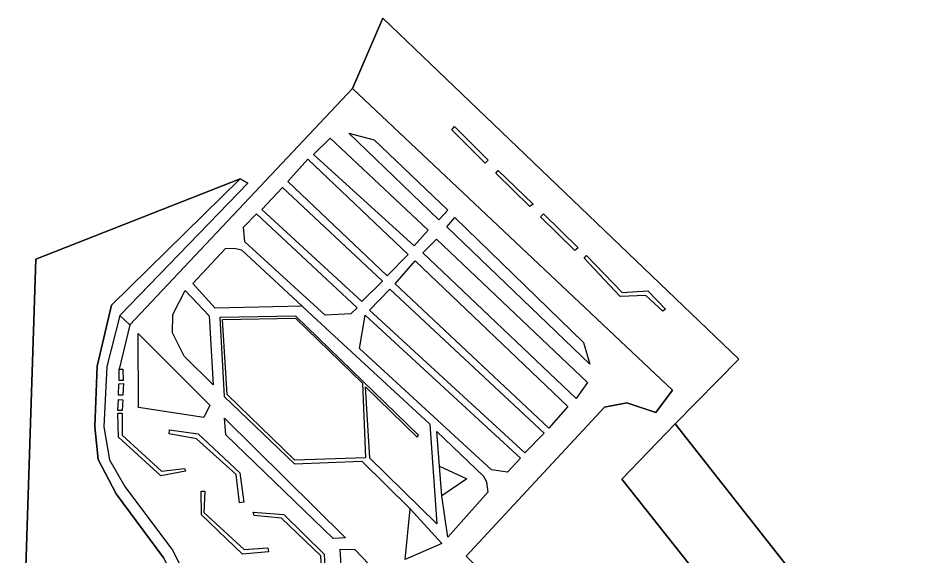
# Model space of a CAD drawing. Extents: x -262715 to -259381, y -1237238 to -1231182.
# Drawn here: x -260344.8 to -260136.6, y -1233747.5 to -1233623.9 of the extents above; entities that cross this region are included whole.
import ezdxf

# ---------------------------------------------------------------- set-up
doc = ezdxf.new("R2010")
doc.units = 0
for name, color, linetype in [('body_kn', 7, 'Continuous'), ('kladpar_hranice', 7, 'Continuous'), ('kladpar_plochy', 7, 'Continuous'), ('zappar_hrandruhpozemk', 7, 'Continuous')]:
    doc.layers.add(name, color=color, linetype=linetype)

msp = doc.modelspace()

# ---------------------------------------------------------------- linework, layer by layer
at = {"layer": 'body_kn'}
for p, q in [((-260261.08, -1233623.9), (-260261.08, -1233623.9)), ((-260268.05, -1233640.04), (-260268.05, -1233640.04)), ((-260268.05, -1233640.04), (-260268.05, -1233640.04)), ((-260245.27, -1233649.54), (-260245.27, -1233649.54)), ((-260245.27, -1233649.54), (-260245.27, -1233649.54)), ((-260244.64, -1233648.84), (-260244.64, -1233648.84)), ((-260273.19, -1233651.51), (-260273.19, -1233651.51)), ((-260268.88, -1233650.36), (-260268.88, -1233650.36)), ((-260263.03, -1233651.87), (-260263.03, -1233651.87)), ((-260276.96, -1233655.24), (-260276.96, -1233655.24)), ((-260276.96, -1233655.24), (-260276.96, -1233655.24)), ((-260278.3, -1233656.33), (-260278.3, -1233656.33)), ((-260237.57, -1233657.24), (-260237.57, -1233657.24)), ((-260236.86, -1233656.53), (-260236.86, -1233656.53)), ((-260235.16, -1233659.52), (-260235.16, -1233659.52)), ((-260235.16, -1233659.52), (-260235.16, -1233659.52)), ((-260234.61, -1233658.9), (-260234.61, -1233658.9)), ((-260293.8, -1233660.86), (-260293.8, -1233660.86)), ((-260292.08, -1233661.81), (-260292.08, -1233661.81)), ((-260282.86, -1233661.47), (-260282.86, -1233661.47)), ((-260282.86, -1233661.47), (-260282.86, -1233661.47)), ((-260284.11, -1233662.79), (-260284.11, -1233662.79)), ((-260284.11, -1233662.79), (-260284.11, -1233662.79)), ((-260288.83, -1233667.85), (-260288.83, -1233667.85)), ((-260246.15, -1233667.99), (-260246.15, -1233667.99)), ((-260227.31, -1233667.22), (-260227.31, -1233667.22)), ((-260226.6, -1233666.68), (-260226.6, -1233666.68)), ((-260290.09, -1233668.86), (-260290.09, -1233668.86)), ((-260290.09, -1233668.86), (-260290.09, -1233668.86)), ((-260248.2, -1233670.24), (-260248.2, -1233670.24)), ((-260248.2, -1233670.24), (-260248.2, -1233670.24)), ((-260244.52, -1233669.71), (-260244.52, -1233669.71)), ((-260224.9, -1233669.58), (-260224.9, -1233669.58)), ((-260224.9, -1233669.58), (-260224.9, -1233669.58)), ((-260224.19, -1233668.88), (-260224.19, -1233668.88)), ((-260293.07, -1233671.97), (-260293.07, -1233671.97)), ((-260250.63, -1233672.65), (-260250.63, -1233672.65)), ((-260246.41, -1233671.82), (-260246.41, -1233671.82)), ((-260246.41, -1233671.82), (-260246.41, -1233671.82)), ((-260248.77, -1233674.7), (-260248.77, -1233674.7)), ((-260297.17, -1233676.87), (-260297.17, -1233676.87)), ((-260295.13, -1233676.73), (-260295.13, -1233676.73)), ((-260292.73, -1233675.28), (-260292.73, -1233675.28)), ((-260253.86, -1233676.23), (-260253.86, -1233676.23)), ((-260216.26, -1233676.66), (-260216.26, -1233676.66)), ((-260293.49, -1233677.13), (-260293.49, -1233677.13)), ((-260293.49, -1233677.13), (-260293.49, -1233677.13)), ((-260255.27, -1233678.18), (-260255.27, -1233678.18)), ((-260251.91, -1233677.81), (-260251.91, -1233677.81)), ((-260251.91, -1233677.81), (-260251.91, -1233677.81)), ((-260216.96, -1233677.28), (-260216.96, -1233677.28)), ((-260214.31, -1233678.47), (-260214.31, -1233678.47)), ((-260214.31, -1233678.47), (-260214.31, -1233678.47)), ((-260340.7, -1233679.3), (-260340.7, -1233679.3)), ((-260253.64, -1233679.67), (-260253.64, -1233679.67)), ((-260214.86, -1233679.09), (-260214.86, -1233679.09)), ((-260260.07, -1233683.08), (-260260.07, -1233683.08)), ((-260304.71, -1233684.89), (-260304.71, -1233684.89)), ((-260261.17, -1233684.33), (-260261.17, -1233684.33)), ((-260258.28, -1233684.97), (-260258.28, -1233684.97)), ((-260258.28, -1233684.97), (-260258.28, -1233684.97)), ((-260306.44, -1233686.52), (-260306.44, -1233686.52)), ((-260259.46, -1233686.21), (-260259.46, -1233686.21)), ((-260206.15, -1233686.95), (-260206.15, -1233686.95)), ((-260200.21, -1233686.59), (-260200.21, -1233686.59)), ((-260265.88, -1233688.99), (-260265.88, -1233688.99)), ((-260206.62, -1233687.89), (-260206.62, -1233687.89)), ((-260200.68, -1233687.6), (-260200.68, -1233687.6)), ((-260323.34, -1233689.88), (-260323.34, -1233689.88)), ((-260299.58, -1233690.54), (-260299.58, -1233690.54)), ((-260279.57, -1233690.1), (-260279.57, -1233690.1)), ((-260279.57, -1233690.1), (-260279.57, -1233690.1)), ((-260266.99, -1233690.47), (-260266.99, -1233690.47)), ((-260264.1, -1233691.04), (-260264.1, -1233691.04)), ((-260196.79, -1233691.22), (-260196.79, -1233691.22)), ((-260196.17, -1233690.75), (-260196.17, -1233690.75)), ((-260321.48, -1233692.23), (-260321.48, -1233692.23)), ((-260321.48, -1233692.23), (-260321.48, -1233692.23)), ((-260309.28, -1233691.98), (-260309.28, -1233691.98)), ((-260300.92, -1233692.33), (-260300.92, -1233692.33)), ((-260298.5, -1233692.66), (-260298.5, -1233692.66)), ((-260297.88, -1233693.13), (-260297.88, -1233693.13)), ((-260297.88, -1233693.13), (-260297.88, -1233693.13)), ((-260281.15, -1233692.83), (-260281.15, -1233692.83)), ((-260281.07, -1233692.36), (-260281.07, -1233692.36)), ((-260277.24, -1233692.3), (-260277.24, -1233692.3)), ((-260277.24, -1233692.3), (-260277.24, -1233692.3)), ((-260274.34, -1233692.16), (-260274.34, -1233692.16)), ((-260268.4, -1233691.87), (-260268.4, -1233691.87)), ((-260265.12, -1233692.12), (-260265.12, -1233692.12)), ((-260265.12, -1233692.12), (-260265.12, -1233692.12)), ((-260319.15, -1233694.35), (-260319.15, -1233694.35)), ((-260319.15, -1233694.35), (-260319.15, -1233694.35)), ((-260317.28, -1233696.39), (-260317.28, -1233696.39)), ((-260317.28, -1233696.39), (-260317.28, -1233696.39)), ((-260309.39, -1233696.2), (-260309.39, -1233696.2)), ((-260266.41, -1233699.78), (-260266.41, -1233699.78)), ((-260215.04, -1233698.4), (-260215.04, -1233698.4)), ((-260306.68, -1233701.61), (-260306.68, -1233701.61)), ((-260326.62, -1233703.85), (-260326.62, -1233703.85)), ((-260324.44, -1233703.94), (-260324.44, -1233703.94)), ((-260213.59, -1233703.41), (-260213.59, -1233703.41)), ((-260179.34, -1233702.25), (-260179.34, -1233702.25)), ((-260321.62, -1233704.58), (-260321.62, -1233704.58)), ((-260321.62, -1233704.58), (-260321.62, -1233704.58)), ((-260320.76, -1233704.59), (-260320.76, -1233704.59)), ((-260321.72, -1233707.94), (-260321.72, -1233707.94)), ((-260321.72, -1233707.94), (-260321.72, -1233707.94)), ((-260321.64, -1233707.16), (-260321.64, -1233707.16)), ((-260320.7, -1233707.17), (-260320.7, -1233707.17)), ((-260320.63, -1233707.87), (-260320.63, -1233707.87)), ((-260265.75, -1233707.76), (-260265.75, -1233707.76)), ((-260214.08, -1233707.63), (-260214.08, -1233707.63)), ((-260299.99, -1233708.13), (-260299.99, -1233708.13)), ((-260299.99, -1233708.13), (-260299.99, -1233708.13)), ((-260265.05, -1233708.62), (-260265.05, -1233708.62)), ((-260194.54, -1233709.37), (-260194.54, -1233709.37)), ((-260321.78, -1233711.54), (-260321.78, -1233711.54)), ((-260321.73, -1233710.52), (-260321.73, -1233710.52)), ((-260321.73, -1233710.52), (-260321.73, -1233710.52)), ((-260320.8, -1233710.53), (-260320.8, -1233710.53)), ((-260320.78, -1233711.59), (-260320.78, -1233711.59)), ((-260297.5, -1233710.88), (-260297.5, -1233710.88)), ((-260296.8, -1233710.41), (-260296.8, -1233710.41)), ((-260216.68, -1233711.29), (-260216.68, -1233711.29)), ((-260321.91, -1233714.04), (-260321.91, -1233714.04)), ((-260320.89, -1233714.04), (-260320.89, -1233714.04)), ((-260320.89, -1233714.04), (-260320.89, -1233714.04)), ((-260317.14, -1233713.36), (-260317.14, -1233713.36)), ((-260300.8, -1233712.82), (-260300.8, -1233712.82)), ((-260218.64, -1233713.16), (-260218.64, -1233713.16)), ((-260210.2, -1233713.28), (-260210.2, -1233713.28)), ((-260205.04, -1233712.29), (-260205.04, -1233712.29)), ((-260321.91, -1233714.67), (-260321.91, -1233714.67)), ((-260320.91, -1233714.65), (-260320.91, -1233714.65)), ((-260302.14, -1233715.7), (-260302.14, -1233715.7)), ((-260297.45, -1233715.81), (-260297.45, -1233715.81)), ((-260297.45, -1233715.81), (-260297.45, -1233715.81)), ((-260198.4, -1233714.51), (-260198.4, -1233714.51)), ((-260327.17, -1233717.84), (-260327.17, -1233717.84)), ((-260325.13, -1233717.85), (-260325.13, -1233717.85)), ((-260310.05, -1233718.48), (-260310.05, -1233718.48)), ((-260250.32, -1233717.22), (-260250.32, -1233717.22)), ((-260222.97, -1233718.14), (-260222.97, -1233718.14)), ((-260194, -1233717.1), (-260194, -1233717.1)), ((-260321.79, -1233720.22), (-260321.79, -1233720.22)), ((-260320.92, -1233719.75), (-260320.92, -1233719.75)), ((-260310.13, -1233719.42), (-260310.13, -1233719.42)), ((-260303.89, -1233720.54), (-260303.89, -1233720.54)), ((-260303.49, -1233719.45), (-260303.49, -1233719.45)), ((-260297.08, -1233719.64), (-260297.08, -1233719.64)), ((-260253.23, -1233720.17), (-260253.23, -1233720.17)), ((-260252.92, -1233719.71), (-260252.92, -1233719.71)), ((-260248.69, -1233718.87), (-260248.69, -1233718.87)), ((-260248.69, -1233718.87), (-260248.69, -1233718.87)), ((-260224.07, -1233719.23), (-260224.07, -1233719.23)), ((-260228.47, -1233723.82), (-260228.47, -1233723.82)), ((-260228.47, -1233723.82), (-260228.47, -1233723.82)), ((-260326.43, -1233725.35), (-260326.43, -1233725.35)), ((-260323.85, -1233725.37), (-260323.85, -1233725.37)), ((-260281.33, -1233726.28), (-260281.33, -1233726.28)), ((-260281.24, -1233725.5), (-260281.24, -1233725.5)), ((-260265.92, -1233725.74), (-260265.92, -1233725.74)), ((-260265.06, -1233724.96), (-260265.06, -1233724.96)), ((-260264.04, -1233725.04), (-260264.04, -1233725.04)), ((-260248.03, -1233726.84), (-260248.03, -1233726.84)), ((-260248.03, -1233726.84), (-260248.03, -1233726.84)), ((-260229.49, -1233724.98), (-260229.49, -1233724.98)), ((-260311.9, -1233728.01), (-260311.9, -1233728.01)), ((-260311.9, -1233728.01), (-260311.9, -1233728.01)), ((-260306.58, -1233727.41), (-260306.58, -1233727.41)), ((-260306.35, -1233728.03), (-260306.35, -1233728.03)), ((-260294.78, -1233728.8), (-260294.78, -1233728.8)), ((-260293.92, -1233728.41), (-260293.92, -1233728.41)), ((-260236.15, -1233727.69), (-260236.15, -1233727.69)), ((-260232.48, -1233728.25), (-260232.48, -1233728.25)), ((-260312.06, -1233729.1), (-260312.06, -1233729.1)), ((-260241.79, -1233729.77), (-260241.79, -1233729.77)), ((-260237.88, -1233729.24), (-260237.88, -1233729.24)), ((-260237.26, -1233730.49), (-260237.26, -1233730.49)), ((-260206.22, -1233729.87), (-260206.22, -1233729.87)), ((-260320.28, -1233731.56), (-260320.28, -1233731.56)), ((-260302.78, -1233732.59), (-260302.78, -1233732.59)), ((-260301.92, -1233732.59), (-260301.92, -1233732.59)), ((-260301.92, -1233732.59), (-260301.92, -1233732.59)), ((-260236.96, -1233732.84), (-260236.96, -1233732.84)), ((-260322.32, -1233733.19), (-260322.32, -1233733.19)), ((-260293.02, -1233735.14), (-260293.02, -1233735.14)), ((-260247.52, -1233733.65), (-260247.52, -1233733.65)), ((-260247.52, -1233733.65), (-260247.52, -1233733.65)), ((-260293.96, -1233735.29), (-260293.96, -1233735.29)), ((-260293.96, -1233735.29), (-260293.96, -1233735.29)), ((-260254.8, -1233736.66), (-260254.8, -1233736.66)), ((-260254.8, -1233736.66), (-260254.8, -1233736.66)), ((-260302.73, -1233738.06), (-260302.73, -1233738.06)), ((-260302.18, -1233737.51), (-260302.18, -1233737.51)), ((-260290.84, -1233737.42), (-260290.84, -1233737.42)), ((-260290.84, -1233737.42), (-260290.84, -1233737.42)), ((-260290.61, -1233738.2), (-260290.61, -1233738.2)), ((-260284.36, -1233738.78), (-260284.36, -1233738.78)), ((-260283.81, -1233737.92), (-260283.81, -1233737.92)), ((-260248.65, -1233740.13), (-260248.65, -1233740.13)), ((-260272.51, -1233743.45), (-260272.51, -1233743.45)), ((-260269.61, -1233743.31), (-260269.61, -1233743.31)), ((-260246.16, -1233743.19), (-260246.16, -1233743.19)), ((-260247.5, -1233744.59), (-260247.5, -1233744.59)), ((-260309.34, -1233746.16), (-260309.34, -1233746.16)), ((-260293.32, -1233747.1), (-260293.32, -1233747.1)), ((-260292.92, -1233746), (-260292.92, -1233746)), ((-260287.45, -1233745.64), (-260287.45, -1233745.64)), ((-260287.3, -1233746.5), (-260287.3, -1233746.5)), ((-260275.34, -1233747.42), (-260275.34, -1233747.42)), ((-260274.56, -1233747.04), (-260274.56, -1233747.04)), ((-260270.88, -1233745.96), (-260270.88, -1233745.96)), ((-260267.52, -1233745.98), (-260267.52, -1233745.98))]:
    msp.add_line(p, q, dxfattribs=at)
at = {"layer": 'kladpar_hranice'}
for points in [[(-260137.5, -1233896.2), (-260136.64, -1233830.99), (-260139.06, -1233814.56), (-260138.7, -1233787.4), (-260194, -1233717.1), (-260179.34, -1233702.25), (-260261.08, -1233623.9), (-260268.05, -1233640.04), (-260319.15, -1233694.35), (-260321.48, -1233692.23), (-260292.08, -1233661.81), (-260293.8, -1233660.86), (-260340.7, -1233679.3), (-260344.8, -1233804.2), (-260308.26, -1233851.55), (-260308.58, -1233853.11), (-260273.93, -1233892.45)], [(-260268.05, -1233640.04), (-260261.08, -1233623.9), (-260179.34, -1233702.25), (-260194, -1233717.1), (-260206.22, -1233729.87), (-260139.06, -1233814.56), (-260136.64, -1233830.99), (-260142.12, -1233845.9), (-260161.58, -1233894.58)], [(-260311.38, -1233748.02), (-260322.32, -1233733.19), (-260326.43, -1233725.35), (-260327.17, -1233717.84), (-260326.62, -1233703.85), (-260323.34, -1233689.88), (-260293.8, -1233660.86), (-260292.08, -1233661.81), (-260321.48, -1233692.23), (-260319.15, -1233694.35), (-260268.05, -1233640.04)], [(-260179.6, -1233888.73), (-260173.85, -1233873.8), (-260173.07, -1233874.12), (-260157.13, -1233832.14), (-260158.48, -1233821.97), (-260159.19, -1233821.97), (-260170.78, -1233810.89), (-260165.49, -1233801.22), (-260170.31, -1233797.29), (-260177.31, -1233790.06), (-260181.71, -1233794.8), (-260195.81, -1233780.24), (-260192.48, -1233777.08), (-260202.75, -1233767.41), (-260205.58, -1233770.34), (-260222.92, -1233753.08), (-260236.99, -1233752.46), (-260241.96, -1233747.51), (-260210.2, -1233713.28), (-260205.04, -1233712.29), (-260198.4, -1233714.51), (-260194.54, -1233709.37), (-260268.05, -1233640.04)], [(-260268.05, -1233640.04), (-260194.54, -1233709.37), (-260198.4, -1233714.51), (-260205.04, -1233712.29), (-260210.2, -1233713.28), (-260241.96, -1233747.51)], [(-260344.8, -1233804.2), (-260340.7, -1233679.3), (-260293.8, -1233660.86), (-260323.34, -1233689.88), (-260326.62, -1233703.85), (-260327.17, -1233717.84), (-260326.43, -1233725.35), (-260322.32, -1233733.19), (-260311.38, -1233748.02), (-260303.66, -1233763.62), (-260302.04, -1233770.04), (-260303, -1233774.57), (-260307.68, -1233782.44), (-260311.07, -1233791.49), (-260309.19, -1233805.96), (-260310.5, -1233831.52), (-260308.26, -1233851.55), (-260344.8, -1233804.2)], [(-260138.7, -1233787.4), (-260139.06, -1233814.56), (-260206.22, -1233729.87), (-260194, -1233717.1), (-260138.7, -1233787.4)]]:
    msp.add_lwpolyline(points, dxfattribs=at)
at = {"layer": 'kladpar_plochy'}
for p, q in [((-260261.08, -1233623.9), (-260268.05, -1233640.04)), ((-260179.34, -1233702.25), (-260261.08, -1233623.9)), ((-260268.05, -1233640.04), (-260319.15, -1233694.35)), ((-260293.8, -1233660.86), (-260340.7, -1233679.3)), ((-260321.48, -1233692.23), (-260292.08, -1233661.81)), ((-260292.08, -1233661.81), (-260293.8, -1233660.86)), ((-260340.7, -1233679.3), (-260344.8, -1233804.2)), ((-260319.15, -1233694.35), (-260321.48, -1233692.23)), ((-260194, -1233717.1), (-260179.34, -1233702.25)), ((-260138.7, -1233787.4), (-260194, -1233717.1))]:
    msp.add_line(p, q, dxfattribs=at)
for points in [[(-260241.96, -1233747.51), (-260210.2, -1233713.28), (-260205.04, -1233712.29), (-260198.4, -1233714.51), (-260194.54, -1233709.37), (-260268.05, -1233640.04), (-260261.08, -1233623.9), (-260179.34, -1233702.25), (-260194, -1233717.1), (-260206.22, -1233729.87), (-260139.06, -1233814.56)], [(-260311.38, -1233748.02), (-260322.32, -1233733.19), (-260326.43, -1233725.35), (-260327.17, -1233717.84), (-260326.62, -1233703.85), (-260323.34, -1233689.88), (-260293.8, -1233660.86), (-260292.08, -1233661.81), (-260321.48, -1233692.23), (-260319.15, -1233694.35), (-260268.05, -1233640.04), (-260194.54, -1233709.37), (-260198.4, -1233714.51), (-260205.04, -1233712.29), (-260210.2, -1233713.28), (-260241.96, -1233747.51)]]:
    msp.add_lwpolyline(points, dxfattribs=at)
for points in [[(-260344.8, -1233804.2), (-260340.7, -1233679.3), (-260293.8, -1233660.86), (-260323.34, -1233689.88), (-260326.62, -1233703.85), (-260327.17, -1233717.84), (-260326.43, -1233725.35), (-260322.32, -1233733.19), (-260311.38, -1233748.02), (-260303.66, -1233763.62), (-260302.04, -1233770.04), (-260303, -1233774.57), (-260307.68, -1233782.44), (-260311.07, -1233791.49), (-260309.19, -1233805.96), (-260310.5, -1233831.52), (-260308.26, -1233851.55)], [(-260138.7, -1233787.4), (-260139.06, -1233814.56), (-260206.22, -1233729.87), (-260194, -1233717.1)]]:
    msp.add_lwpolyline(points, close=True, dxfattribs=at)
at = {"layer": 'zappar_hrandruhpozemk'}
for p, q in [((-260237.57, -1233657.24), (-260245.27, -1233649.54)), ((-260276.96, -1233655.24), (-260273.19, -1233651.51)), ((-260263.03, -1233651.87), (-260246.15, -1233667.99)), ((-260282.86, -1233661.47), (-260278.3, -1233656.33)), ((-260227.31, -1233667.22), (-260235.16, -1233659.52)), ((-260288.83, -1233667.85), (-260284.11, -1233662.79)), ((-260246.15, -1233667.99), (-260248.2, -1233670.24)), ((-260293.07, -1233671.97), (-260290.09, -1233668.86)), ((-260246.41, -1233671.82), (-260244.52, -1233669.71)), ((-260244.52, -1233669.71), (-260215.04, -1233698.4)), ((-260216.96, -1233677.28), (-260224.9, -1233669.58)), ((-260304.71, -1233684.89), (-260297.17, -1233676.87)), ((-260216.68, -1233711.29), (-260251.91, -1233677.81)), ((-260214.86, -1233679.09), (-260214.31, -1233678.47)), ((-260206.62, -1233687.89), (-260214.86, -1233679.09)), ((-260222.97, -1233718.14), (-260258.28, -1233684.97)), ((-260279.57, -1233690.1), (-260277.24, -1233692.3)), ((-260321.48, -1233692.23), (-260324.44, -1233703.94)), ((-260309.39, -1233696.2), (-260309.28, -1233691.98)), ((-260297.88, -1233693.13), (-260281.15, -1233692.83)), ((-260277.24, -1233692.3), (-260250.32, -1233717.22)), ((-260265.12, -1233692.12), (-260229.49, -1233724.98)), ((-260319.15, -1233694.35), (-260321.62, -1233704.58)), ((-260317.14, -1233713.36), (-260317.28, -1233696.39)), ((-260321.62, -1233704.58), (-260320.76, -1233704.59)), ((-260320.76, -1233704.59), (-260320.7, -1233707.17)), ((-260321.73, -1233710.52), (-260321.72, -1233707.94)), ((-260321.72, -1233707.94), (-260320.63, -1233707.87)), ((-260320.63, -1233707.87), (-260320.8, -1233710.53)), ((-260214.08, -1233707.63), (-260216.68, -1233711.29)), ((-260320.8, -1233710.53), (-260321.73, -1233710.52)), ((-260320.78, -1233711.59), (-260320.89, -1233714.04)), ((-260302.14, -1233715.7), (-260317.14, -1233713.36)), ((-260218.64, -1233713.16), (-260222.97, -1233718.14)), ((-260297.08, -1233719.64), (-260297.45, -1233715.81)), ((-260294.78, -1233728.8), (-260303.89, -1233720.54)), ((-260272.51, -1233743.45), (-260297.08, -1233719.64)), ((-260248.03, -1233726.84), (-260248.69, -1233718.87)), ((-260224.07, -1233719.23), (-260228.47, -1233723.82)), ((-260265.06, -1233724.96), (-260281.24, -1233725.5)), ((-260265.92, -1233725.74), (-260254.8, -1233736.66)), ((-260247.52, -1233733.65), (-260248.03, -1233726.84)), ((-260248.03, -1233726.84), (-260241.79, -1233729.77)), ((-260229.49, -1233724.98), (-260232.48, -1233728.25)), ((-260306.35, -1233728.03), (-260312.06, -1233729.1)), ((-260293.96, -1233735.29), (-260294.78, -1233728.8)), ((-260241.79, -1233729.77), (-260247.52, -1233733.65)), ((-260236.96, -1233732.84), (-260246.16, -1233743.19)), ((-260246.16, -1233743.19), (-260247.52, -1233733.65)), ((-260255.96, -1233748.3), (-260254.8, -1233736.66)), ((-260293.32, -1233747.1), (-260302.73, -1233738.06)), ((-260275.34, -1233747.42), (-260284.36, -1233738.78)), ((-260309.34, -1233746.16), (-260301.45, -1233761.68)), ((-260267.52, -1233745.98), (-260262.62, -1233751.16))]:
    msp.add_line(p, q, dxfattribs=at)
for points in [[(-260245.27, -1233649.54), (-260244.64, -1233648.84), (-260236.86, -1233656.53), (-260237.57, -1233657.24)], [(-260273.19, -1233651.51), (-260250.63, -1233672.65), (-260253.86, -1233676.23), (-260276.96, -1233655.24)], [(-260248.2, -1233670.24), (-260268.88, -1233650.36), (-260263.03, -1233651.87)], [(-260278.3, -1233656.33), (-260255.27, -1233678.18), (-260260.07, -1233683.08), (-260282.86, -1233661.47)], [(-260235.16, -1233659.52), (-260234.61, -1233658.9), (-260226.6, -1233666.68), (-260227.31, -1233667.22)], [(-260284.11, -1233662.79), (-260261.17, -1233684.33), (-260265.88, -1233688.99), (-260288.83, -1233667.85)], [(-260290.09, -1233668.86), (-260266.99, -1233690.47), (-260268.4, -1233691.87), (-260274.34, -1233692.16), (-260292.73, -1233675.28), (-260293.07, -1233671.97)], [(-260224.9, -1233669.58), (-260224.19, -1233668.88), (-260216.26, -1233676.66), (-260216.96, -1233677.28)], [(-260215.04, -1233698.4), (-260213.59, -1233703.41), (-260246.41, -1233671.82)], [(-260251.91, -1233677.81), (-260248.77, -1233674.7), (-260214.08, -1233707.63)], [(-260297.17, -1233676.87), (-260295.13, -1233676.73), (-260293.49, -1233677.13)], [(-260293.49, -1233677.13), (-260279.57, -1233690.1), (-260299.58, -1233690.54), (-260304.71, -1233684.89)], [(-260214.31, -1233678.47), (-260206.15, -1233686.95), (-260200.21, -1233686.59), (-260196.17, -1233690.75), (-260196.79, -1233691.22), (-260200.68, -1233687.6), (-260206.62, -1233687.89)], [(-260258.28, -1233684.97), (-260253.64, -1233679.67), (-260218.64, -1233713.16)], [(-260309.28, -1233691.98), (-260306.44, -1233686.52), (-260300.92, -1233692.33), (-260299.99, -1233708.13)], [(-260228.47, -1233723.82), (-260264.1, -1233691.04), (-260259.46, -1233686.21), (-260224.07, -1233719.23)], [(-260250.32, -1233717.22), (-260248.65, -1233740.13), (-260264.04, -1233725.04), (-260265.05, -1233708.62), (-260253.23, -1233720.17), (-260252.92, -1233719.71), (-260281.07, -1233692.36), (-260298.5, -1233692.66), (-260297.5, -1233710.88), (-260281.33, -1233726.28), (-260265.92, -1233725.74)], [(-260281.24, -1233725.5), (-260296.8, -1233710.41), (-260297.88, -1233693.13)], [(-260281.15, -1233692.83), (-260265.75, -1233707.76), (-260265.06, -1233724.96)], [(-260232.48, -1233728.25), (-260236.15, -1233727.69), (-260266.41, -1233699.78), (-260265.12, -1233692.12)], [(-260317.28, -1233696.39), (-260300.8, -1233712.82), (-260302.14, -1233715.7)], [(-260299.99, -1233708.13), (-260306.68, -1233701.61), (-260309.39, -1233696.2)], [(-260324.44, -1233703.94), (-260325.13, -1233717.85), (-260323.85, -1233725.37), (-260320.28, -1233731.56), (-260309.34, -1233746.16)], [(-260320.7, -1233707.17), (-260321.64, -1233707.16), (-260321.62, -1233704.58)], [(-260320.89, -1233714.04), (-260321.91, -1233714.04), (-260321.78, -1233711.54), (-260320.78, -1233711.59)], [(-260321.91, -1233714.67), (-260320.91, -1233714.65), (-260320.92, -1233719.75), (-260311.9, -1233728.01)], [(-260312.06, -1233729.1), (-260321.79, -1233720.22), (-260321.91, -1233714.67)], [(-260297.45, -1233715.81), (-260269.61, -1233743.31), (-260272.51, -1233743.45)], [(-260303.89, -1233720.54), (-260310.13, -1233719.42), (-260310.05, -1233718.48), (-260303.49, -1233719.45), (-260293.92, -1233728.41), (-260293.02, -1233735.14), (-260293.96, -1233735.29)], [(-260248.69, -1233718.87), (-260237.88, -1233729.24), (-260237.26, -1233730.49), (-260236.96, -1233732.84)], [(-260311.9, -1233728.01), (-260306.58, -1233727.41), (-260306.35, -1233728.03)], [(-260302.73, -1233738.06), (-260302.78, -1233732.59), (-260301.92, -1233732.59)], [(-260301.92, -1233732.59), (-260302.18, -1233737.51), (-260292.92, -1233746), (-260287.45, -1233745.64), (-260287.3, -1233746.5), (-260293.32, -1233747.1)], [(-260254.8, -1233736.66), (-260247.5, -1233744.59), (-260255.96, -1233748.3)], [(-260290.84, -1233737.42), (-260283.81, -1233737.92), (-260274.56, -1233747.04), (-260274.13, -1233754), (-260274.91, -1233753.91), (-260275.34, -1233747.42)], [(-260284.36, -1233738.78), (-260290.61, -1233738.2), (-260290.84, -1233737.42)], [(-260265.26, -1233763.34), (-260270.09, -1233758.63), (-260270.88, -1233745.96), (-260267.52, -1233745.98)]]:
    msp.add_lwpolyline(points, dxfattribs=at)

doc.saveas('drawing.dxf')
